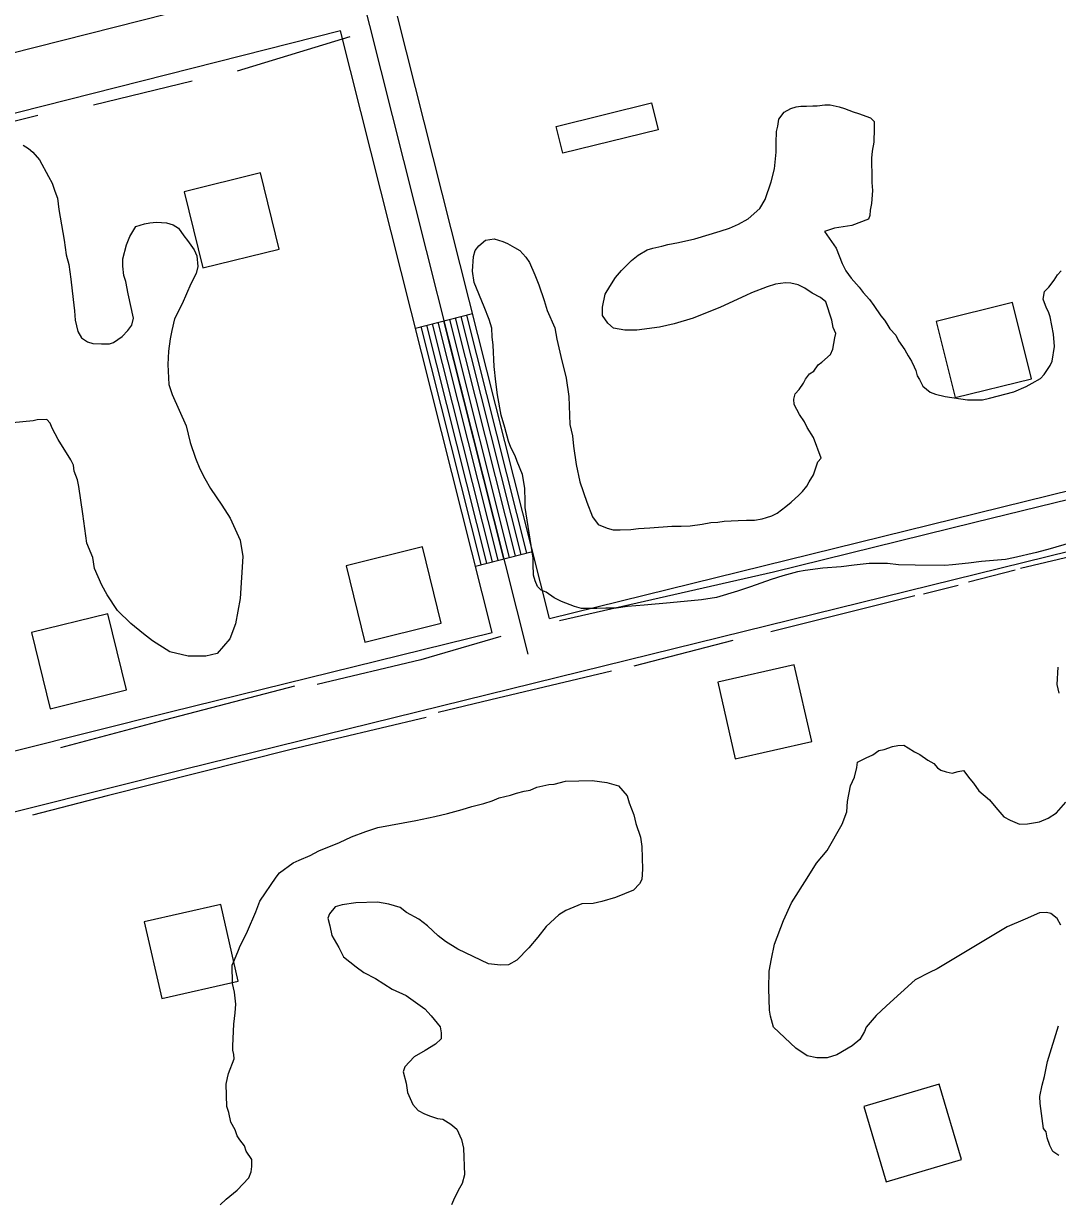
# Model space of a CAD drawing. Extents: x 3297753 to 3335611, y 652252 to 677623.
# Drawn here: x 3302743 to 3303269, y 674159 to 674758 of the extents above; entities that cross this region are included whole.
import ezdxf

# ---------------------------------------------------------------- set-up
doc = ezdxf.new("R2010")
doc.units = 0
for name, color, linetype in [('V-BLDG-OTLN', 7, 'Continuous'), ('V-ROAD-CNTR', 7, 'Continuous'), ('V-SITE-VEGE', 7, 'Continuous'), ('V-TOPO-SHOR', 7, 'Continuous')]:
    doc.layers.add(name, color=color, linetype=linetype)

msp = doc.modelspace()

# ---------------------------------------------------------------- linework, layer by layer
at = {"layer": 'V-BLDG-OTLN'}
for points in [[(3303065.67, 674704.14), (3303017.13, 674692.17), (3303013.77, 674705.76), (3303062.32, 674717.73)], [(3302863.2, 674682.1), (3302824.35, 674672.56), (3302833.9, 674633.71), (3302872.74, 674643.26)], [(3303216.91, 674567.7), (3303255.74, 674577.31), (3303246.13, 674616.14), (3303207.3, 674606.53)], [(3302916.4, 674443.25), (3302955.23, 674452.85), (3302945.63, 674491.68), (3302906.8, 674482.08)], [(3302756.15, 674409.23), (3302794.98, 674418.84), (3302785.38, 674457.67), (3302746.55, 674448.06)], [(3303135.03, 674431.59), (3303096.02, 674422.75), (3303104.86, 674383.74), (3303143.87, 674392.58)], [(3302843.05, 674309.58), (3302804.03, 674300.74), (3302812.87, 674261.73), (3302851.88, 674270.56)], [(3303181.78, 674168.44), (3303220.15, 674179.73), (3303208.86, 674218.1), (3303170.49, 674206.81)]]:
    msp.add_lwpolyline(points, close=True, dxfattribs=at)
at = {"layer": 'V-ROAD-CNTR'}
for p, q in [((3302942.06, 674603.15), (3302971.15, 674610.48)), ((3302972.62, 674481.94), (3303001.71, 674489.27))]:
    msp.add_line(p, q, dxfattribs=at)
for points in [[(3302804.55, 675200.5), (3302907.11, 674803.17), (3302999.38, 674437.12)], [(3302896.58, 674783.59), (3302238.03, 674616.74), (3301882.64, 674527.38), (3301859.08, 674521.71)], [(3303010.28, 674455.26), (3302932.99, 674761.87)], [(3302903.91, 674754.5), (3302575.5, 674671.3)], [(3302981.15, 674448.08), (3302903.91, 674754.5)], [(3303010.28, 674455.26), (3304052.21, 674711.99)], [(3301875.67, 674135.57), (3301923.9, 674149.69), (3302004.77, 674177.61), (3302130.15, 674202.73), (3302342.01, 674257.47), (3302824.35, 674378.54), (3304059.39, 674682.86)], [(3302990.07, 674486.34), (3302959.52, 674607.54)], [(3302992.98, 674487.07), (3302962.43, 674608.28)], [(3302995.89, 674487.8), (3302965.33, 674609.01)], [(3302998.8, 674488.54), (3302968.24, 674609.74)], [(3302975.53, 674482.67), (3302944.97, 674603.88)], [(3302978.43, 674483.4), (3302947.88, 674604.61)], [(3302981.34, 674484.14), (3302950.79, 674605.34)], [(3302984.25, 674484.87), (3302953.7, 674606.08)], [(3302987.16, 674485.6), (3302956.61, 674606.81)], [(3302659.45, 674368.08), (3302817.11, 674407.66), (3302981.15, 674448.08)]]:
    msp.add_lwpolyline(points, dxfattribs=at)
at = {"layer": 'V-SITE-VEGE'}
for points in [[(3303130.46, 674626.23), (3303125.52, 674625.42), (3303121.12, 674624.06), (3303113.14, 674621.06), (3303110.39, 674619.69), (3303097.46, 674613.68), (3303083.43, 674608.22), (3303073.8, 674605.23), (3303066.38, 674603.6), (3303054.83, 674601.98), (3303048.79, 674602), (3303043.02, 674603.11), (3303040, 674605.59), (3303037.27, 674609.45), (3303037.28, 674613.84), (3303038.67, 674620.44), (3303041.15, 674624.28), (3303043.92, 674628.94), (3303046.95, 674632.5), (3303052.18, 674637.44), (3303055.49, 674640.17), (3303060.17, 674642.91), (3303062.91, 674643.72), (3303067.59, 674644.81), (3303070.62, 674645.63), (3303076.11, 674646.71), (3303084.36, 674648.61), (3303097.29, 674652.43), (3303101.96, 674654.06), (3303106.64, 674655.97), (3303111.59, 674658.71), (3303117.38, 674663.92), (3303120.14, 674668.58), (3303123.19, 674677.64), (3303124.85, 674684.23), (3303125.7, 674692.74), (3303125.71, 674697.42), (3303126, 674703.19), (3303126.56, 674705.93), (3303127.12, 674709.5), (3303129.88, 674713.07), (3303133.18, 674714.98), (3303135.93, 674715.8), (3303138.4, 674716.07), (3303141.15, 674716.06), (3303144.45, 674716.33), (3303146.65, 674716.32), (3303150.5, 674716.86), (3303153.24, 674716.85), (3303157.91, 674715.74), (3303160.66, 674714.91), (3303165.05, 674713.25), (3303167.79, 674712.42), (3303173.83, 674710.2), (3303175.75, 674708.27), (3303175.74, 674704.7), (3303175.45, 674697.83), (3303174.61, 674693.16), (3303174.33, 674689.59), (3303174.32, 674685.74), (3303174.58, 674683), (3303174.57, 674677.22), (3303174.83, 674673.1), (3303174.27, 674666.51), (3303173.71, 674663.21), (3303173.42, 674660.47), (3303172.87, 674658.54), (3303164.34, 674655.27), (3303155.54, 674653.92), (3303150.32, 674652.28), (3303156.34, 674643.75), (3303159.34, 674636.05), (3303161.26, 674632.2), (3303164, 674628.61), (3303168.11, 674623.93), (3303170.02, 674621.18), (3303173.31, 674617.6), (3303175.5, 674614.57), (3303179.06, 674609.34), (3303180.98, 674607.14), (3303182.07, 674605.21), (3303183.71, 674602.73), (3303186.73, 674599.43), (3303188.09, 674596.68), (3303191.38, 674591.99), (3303193.02, 674588.97), (3303194.66, 674586.22), (3303196.03, 674583.46), (3303196.84, 674581.54), (3303197.66, 674578.79), (3303198.76, 674576.86), (3303200.39, 674573.56), (3303204.23, 674570.53), (3303206.98, 674569.42), (3303211.92, 674568.31), (3303223.18, 674566.63)], [(3302742.38, 674696.25), (3302745.12, 674694.59), (3302747.31, 674692.66), (3302750.6, 674688.81), (3302755.25, 674680.28), (3302757.16, 674676.98), (3302758.53, 674672.85), (3302759.89, 674669.27), (3302760.43, 674663.5), (3302763.13, 674647.83), (3302764.21, 674640.41), (3302765.57, 674635.46), (3302766.65, 674628.04), (3302767.72, 674617.59), (3302768.53, 674611.82), (3302768.79, 674607.15), (3302770.15, 674601.38), (3302772.06, 674598.07), (3302775.08, 674596.14), (3302777.83, 674595.31), (3302782.23, 674595.02), (3302786.35, 674595.01), (3302788.27, 674595.83), (3302792.68, 674598.84), (3302795.71, 674601.85), (3302797.64, 674604.6), (3302798.47, 674608.17), (3302795.76, 674620.54), (3302794.68, 674626.86), (3302793.59, 674629.89), (3302793.05, 674634.56)], [(3302793.05, 674634.56), (3302793.06, 674638.41), (3302795, 674645.55), (3302796.66, 674649.67), (3302799.7, 674654.88), (3302804.1, 674656.24), (3302806.85, 674656.78), (3302810.15, 674657.05), (3302815.37, 674656.76), (3302818.66, 674655.65), (3302821.4, 674653.99), (3302824.14, 674650.14), (3302826.06, 674647.66), (3302829.34, 674642.98), (3302830.71, 674639.96), (3302831.24, 674634.46), (3302830.41, 674630.89), (3302827.65, 674625.67), (3302823.22, 674615.52), (3302819.36, 674607.84), (3302817.96, 674601.8), (3302817.13, 674597.67), (3302816.29, 674591.36), (3302816, 674584.49), (3302816.52, 674574.32), (3302818.15, 674569.37), (3302825.25, 674553.41), (3302827.43, 674544.89), (3302830.16, 674536.91), (3302832.34, 674531.41), (3302834.8, 674526.46), (3302837.81, 674521.5), (3302843.56, 674512.97), (3302847.66, 674506.36), (3302852.85, 674495.08), (3302854.2, 674486.83), (3302852.77, 674465.41), (3302850.54, 674452.5), (3302847.49, 674444.81), (3302841.16, 674437.41), (3302835.38, 674436.05), (3302826.31, 674436.08), (3302816.98, 674438.3), (3302808.2, 674443.82), (3302803.54, 674447.4), (3302797.23, 674452.64), (3302790.38, 674459.25), (3302785.18, 674467.24), (3302782.44, 674472.19), (3302778.62, 674480.72), (3302777.81, 674486.22), (3302774.81, 674493.64), (3302772.65, 674508.49), (3302770.76, 674522.51), (3302769.95, 674525.81), (3302768.31, 674530.21), (3302768.04, 674533.23), (3302766.68, 674535.98), (3302760.11, 674546.44), (3302757.1, 674552.22), (3302756.01, 674554.7), (3302754.37, 674556.63), (3302749.42, 674556.36), (3302747.5, 674555.82), (3302715.61, 674552.88)], [(3302993.93, 674535.09), (3302992.83, 674538.12), (3302990.64, 674542.25), (3302989.56, 674545.55), (3302987.65, 674552.43), (3302985.75, 674558.75), (3302983.85, 674569.2), (3302983.04, 674575.79), (3302982.24, 674583.49), (3302981.72, 674594.48), (3302981.18, 674598.61), (3302980.92, 674603), (3302979.56, 674607.4), (3302977.1, 674614.01), (3302971.91, 674626.39), (3302971.1, 674632.16), (3302971.67, 674639.58), (3302972.5, 674642.6), (3302974.44, 674645.07), (3302977.74, 674647.8), (3302982.14, 674648.62), (3302986.53, 674647.23), (3302989, 674646.12), (3302992.57, 674644.19), (3302995.31, 674642.54), (3302998.33, 674639.23), (3303000.24, 674636.48), (3303002.97, 674630.15), (3303004.88, 674625.2), (3303007.61, 674617.22), (3303009.25, 674612), (3303013.07, 674603.19), (3303014.15, 674597.42), (3303016.05, 674588.62), (3303018.77, 674577.62), (3303020.12, 674568.28), (3303020.63, 674553.98), (3303021.99, 674548.21), (3303022.52, 674542.99), (3303023.87, 674533.64), (3303025.78, 674524.84), (3303029.32, 674514.39), (3303032.32, 674506.96), (3303035.06, 674503.11), (3303039.72, 674501.17), (3303042.74, 674500.34), (3303046.31, 674500.33), (3303051.81, 674500.59), (3303055.66, 674501.13), (3303061.43, 674501.39), (3303072.7, 674502.19), (3303077.37, 674502.17), (3303082.04, 674502.43), (3303088.09, 674503.24), (3303092.49, 674504.05), (3303096.06, 674504.32), (3303099.36, 674504.86), (3303106.51, 674505.12), (3303110.63, 674505.38), (3303114.75, 674505.37), (3303118.6, 674505.91), (3303120.8, 674506.73), (3303123.55, 674507.54), (3303126.3, 674508.91), (3303130.71, 674512.2), (3303133.46, 674514.39), (3303137.32, 674517.95), (3303139.25, 674519.87), (3303141.45, 674522.61), (3303142.56, 674524.8), (3303144.77, 674528.37), (3303145.87, 674531.39), (3303146.98, 674534.96), (3303148.63, 674536.88), (3303144.82, 674547.33), (3303141.53, 674552.56), (3303140.17, 674555.31), (3303137.71, 674559.17), (3303134.97, 674564.12), (3303134.7, 674566.86), (3303135.53, 674569.61), (3303137.46, 674571.81), (3303139.67, 674575.1), (3303140.77, 674577.02), (3303142.71, 674579.76), (3303144.91, 674581.13), (3303147.12, 674584.42), (3303149.04, 674585.79), (3303153.45, 674589.62), (3303154.56, 674592.37), (3303155.67, 674598.14), (3303156.23, 674600.33), (3303154.86, 674603.36), (3303154.05, 674607.21), (3303151.05, 674616.56), (3303148.31, 674618.76), (3303144.19, 674620.97), (3303140.35, 674623.46), (3303137.06, 674625.11), (3303133.21, 674625.95), (3303130.46, 674626.23)], [(3303223.18, 674566.63), (3303230.88, 674566.61), (3303234.45, 674567.42), (3303246.83, 674570.69), (3303253.16, 674573.42), (3303256.18, 674575.06), (3303260.31, 674577.52), (3303262.24, 674579.44), (3303265.27, 674584.1), (3303266.38, 674586.3), (3303267.5, 674593.71), (3303266.96, 674600.04), (3303265.34, 674608.83), (3303264.52, 674611.31), (3303263.43, 674613.23), (3303261.79, 674617.91), (3303262.35, 674621.75), (3303264.56, 674623.95), (3303267.31, 674627.51), (3303268.97, 674630.26), (3303270.9, 674632.18)], [(3303275.2, 674493.67), (3303265.29, 674490.67), (3303258.42, 674488.77), (3303246.6, 674486.05), (3303242.48, 674485.24), (3303230.38, 674484.17), (3303223.79, 674483.37), (3303215.54, 674482.56), (3303211.69, 674482.3), (3303196.58, 674482.34), (3303188.06, 674482.64), (3303182.56, 674483.2), (3303173.22, 674483.23), (3303165.52, 674482.43), (3303158.93, 674481.62), (3303149.58, 674480.82), (3303140.51, 674479.74), (3303136.66, 674478.93), (3303129.24, 674477.03), (3303123.19, 674475.12), (3303112.74, 674471.3), (3303106.14, 674469.12), (3303095.41, 674465.85), (3303087.71, 674464.77), (3303071.77, 674463.17), (3303058.58, 674462.1), (3303050.06, 674461.3), (3303044.29, 674460.49), (3303039.06, 674460.51), (3303034.39, 674460.24), (3303026.7, 674460.27), (3303023.13, 674461.37), (3303016.54, 674463.87), (3303012.7, 674465.8), (3303008.58, 674468.56), (3303006.12, 674469.66), (3303004.2, 674471.59), (3303003.1, 674474.34), (3303002.29, 674477.37), (3303002.03, 674482.86), (3303002.04, 674485.89), (3302997.98, 674511.73), (3302997.99, 674514.75), (3302997.74, 674521.62), (3302996.66, 674528.49), (3302993.93, 674535.09)], [(3303269.85, 674417.25), (3303268.84, 674421.63), (3303269.46, 674430.47)], [(3303270.7, 674299.06), (3303268.83, 674302.54), (3303265.66, 674305.09), (3303263.45, 674305.46), (3303259.92, 674305.36), (3303252.52, 674302.06), (3303243.37, 674298.26), (3303207.83, 674276.92), (3303203.92, 674275.04), (3303196.53, 674271.29), (3303181.92, 674258.07), (3303176.78, 674253.07), (3303171.66, 674247.18), (3303170.84, 674244.95), (3303168.31, 674240.91), (3303164.44, 674237.7), (3303156.64, 674233.06), (3303151.83, 674231.6), (3303146.54, 674231.45), (3303141.65, 674232.62), (3303135.81, 674236.42), (3303124.46, 674247.11), (3303122.97, 674252.8), (3303122.44, 674255.87), (3303122.12, 674266.89), (3303122.3, 674275.72), (3303123.44, 674281.93), (3303124.98, 674289.47), (3303129.48, 674301.51), (3303133.62, 674310.46), (3303141.63, 674323.04), (3303146.26, 674330.68), (3303151.81, 674337.02), (3303159.35, 674350.47), (3303161.81, 674356.72), (3303162.1, 674362.02), (3303163.62, 674370), (3303165.7, 674374.48), (3303166.88, 674379.36), (3303167.24, 674382.02), (3303171.58, 674384.35), (3303175.07, 674385.78), (3303178.09, 674388.08), (3303180.72, 674388.6), (3303185.08, 674390.05), (3303187.72, 674390.56), (3303190.8, 674390.65), (3303193.04, 674389.4), (3303196.19, 674387.29), (3303198.88, 674386.04), (3303202.94, 674383.07), (3303206.07, 674381.4), (3303207.9, 674379.25), (3303209.7, 674377.98), (3303212.37, 674377.18), (3303215.48, 674376.39), (3303218.54, 674377.36), (3303221.17, 674377.88), (3303224.39, 674373.56), (3303226.21, 674371.41), (3303228.98, 674367.52), (3303234.41, 674362.83), (3303237.61, 674358.96), (3303241.72, 674354.23), (3303244.86, 674352.56), (3303249.77, 674350.49), (3303253.74, 674350.61), (3303259.88, 674351.67), (3303264.23, 674353.57), (3303268.56, 674356.34), (3303273.25, 674361.77)], [(3302849.13, 674235.45), (3302849.07, 674237.66), (3302849.62, 674248.7), (3302850.34, 674254.46), (3302850.65, 674258.88), (3302850.02, 674265.03), (3302849.01, 674269.42), (3302848.74, 674278.67), (3302849.98, 674281.35), (3302852.04, 674286.27), (3302852.86, 674288.5), (3302854.95, 674292.53), (3302856.6, 674296.1), (3302860.73, 674305.93), (3302862.77, 674311.28), (3302871.24, 674323.44), (3302872.93, 674325.7), (3302879.84, 674330.75), (3302882.89, 674332.17), (3302888.55, 674334.54), (3302892.9, 674336.87), (3302903.35, 674341.15), (3302909.45, 674343.98), (3302916.86, 674346.84), (3302922.98, 674348.79), (3302942.27, 674352.45), (3302951.92, 674354.49), (3302958.49, 674356.01), (3302965.93, 674357.99), (3302970.74, 674359.46), (3302976.87, 674360.96), (3302981.24, 674362.42), (3302984.73, 674363.84), (3302990.42, 674365.33), (3302993.48, 674366.31), (3302997.41, 674367.31), (3303000.48, 674367.84), (3303003.97, 674369.26), (3303010.1, 674370.77), (3303012.75, 674370.85), (3303018.44, 674372.34), (3303032.1, 674372.74), (3303039.63, 674371.64), (3303045.41, 674370.05), (3303049.98, 674364.89), (3303050.96, 674361.39), (3303053.35, 674355.28), (3303054.36, 674350.9), (3303056.77, 674343.92), (3303057.36, 674339.08), (3303057.69, 674327.62), (3303057.41, 674322.32), (3303056.15, 674320.08), (3303053.16, 674316.9), (3303044, 674313.1), (3303037, 674311.13), (3303032.62, 674310.12), (3303026.9, 674309.95), (3303018.61, 674306.62), (3303015.15, 674304.31), (3303008.71, 674298.39), (3303004.46, 674292.97), (3302999.77, 674287.54), (3302993.78, 674281.19), (3302989.44, 674278.85), (3302985.47, 674278.74), (3302979.28, 674279.44), (3302963.62, 674286.91), (3302957.33, 674290.7), (3302953.71, 674293.68), (3302948.27, 674298.81), (3302943.76, 674302.2), (3302937.48, 674305.55), (3302934.32, 674308.1), (3302928.54, 674309.7), (3302922.78, 674310.85), (3302911.75, 674310.52), (3302904.73, 674309.43), (3302901.23, 674308.45), (3302898.25, 674304.83), (3302897.43, 674302.6), (3302898.43, 674298.66), (3302899.46, 674293.84), (3302903.16, 674287.77), (3302905.51, 674282.99), (3302911.84, 674277.89), (3302915.89, 674274.92), (3302921.71, 674272), (3302930.26, 674266.52), (3302937.41, 674263.2), (3302946.87, 674256.42), (3302950.06, 674252.99), (3302954.64, 674247.39), (3302955.17, 674244.32), (3302955.26, 674241.23), (3302952.26, 674238.5), (3302947.06, 674235.26), (3302941.42, 674232), (3302936.72, 674227.01), (3302935.91, 674224.34), (3302937.4, 674218.65)], [(3303262.38, 674222.07), (3303263.92, 674229.61), (3303269.56, 674247.86)], [(3302842.63, 674156.75), (3302845.64, 674159.48), (3302851.24, 674164.06), (3302857.23, 674170.41), (3302858.46, 674173.54), (3302858.82, 674176.19), (3302858.72, 674179.72), (3302855.94, 674184.05), (3302854.98, 674186.67), (3302852.69, 674189.69), (3302851.3, 674191.85), (3302850.33, 674194.91), (3302848.01, 674198.81), (3302846.98, 674203.63), (3302846.01, 674206.69), (3302845.67, 674218.15), (3302846.46, 674221.26), (3302846.84, 674223.48), (3302849.7, 674231.06), (3302849.64, 674233.26), (3302849.13, 674235.45)], [(3302937.4, 674218.65), (3302937.99, 674213.82), (3302940.82, 674207.73), (3302943.55, 674204.72), (3302946.69, 674203.05), (3302949.81, 674201.82), (3302953.38, 674200.6), (3302956.03, 674200.23), (3302960.08, 674197.71), (3302963.24, 674195.16), (3302965.6, 674189.93), (3302966.61, 674185.55), (3302967.01, 674171.89), (3302965.82, 674167.45), (3302964.56, 674165.2), (3302962.06, 674160.28), (3302960.41, 674156.7)], [(3303269.75, 674181.71), (3303266.6, 674183.82), (3303265.19, 674186.87), (3303263.75, 674190.79), (3303263.21, 674193.87), (3303261.84, 674195.59), (3303260.14, 674208.33), (3303260.04, 674211.85), (3303261.19, 674217.62), (3303262.38, 674222.07)]]:
    msp.add_lwpolyline(points, dxfattribs=at)
at = {"layer": 'V-TOPO-SHOR'}
for p, q in [((3302908.72, 674751.48), (3302851.35, 674734)), ((3302828.4, 674728.77), (3302778.1, 674716.56)), ((3303360.49, 674506.86), (3303250.18, 674480.69)), ((3303247.53, 674479.82), (3303223.7, 674473.71)), ((3303218.4, 674471.96), (3303200.75, 674467.6)), ((3303196.34, 674466.73), (3303123.09, 674448.41)), ((3303103.68, 674444.05), (3303053.37, 674430.95))]:
    msp.add_line(p, q, dxfattribs=at)
for points in [[(3302749.87, 674711.34), (3302686.68, 674695.52), (3302637.78, 674681.66)], [(3303339.39, 674531.61), (3303226.91, 674504.1), (3303124.35, 674478.75), (3303015.51, 674453.99)], [(3302985.51, 674446.13), (3302944.86, 674434.17), (3302891.96, 674421.69)], [(3303041.9, 674428.34), (3302980.47, 674413.83), (3302953.65, 674407.41)], [(3302880.49, 674420.84), (3302814.89, 674403.59), (3302761.34, 674389.41)], [(3302947.47, 674404.78), (3302878.83, 674388.49), (3302785.14, 674364.9), (3302747.14, 674355.05)]]:
    msp.add_lwpolyline(points, dxfattribs=at)

doc.saveas('drawing.dxf')
